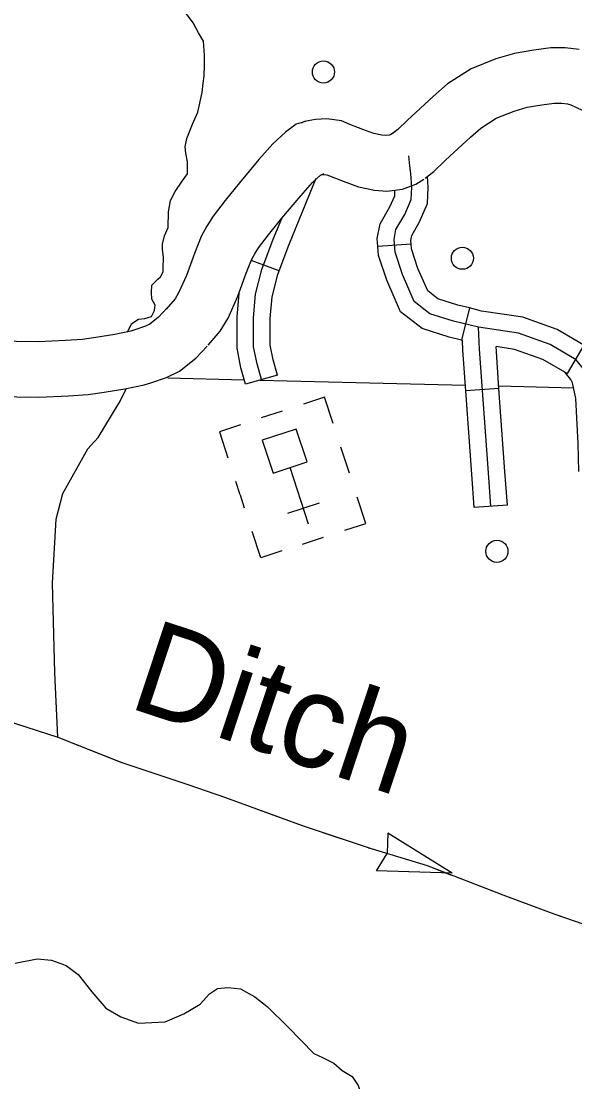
# Model space of a CAD drawing. Extents: x 1369979 to 1371646, y 379997 to 381064.
# Drawn here: x 1370824.5 to 1370853.8, y 380507.9 to 380564.1 of the extents above; entities that cross this region are included whole.
import ezdxf

# ---------------------------------------------------------------- set-up
doc = ezdxf.new("R2010")
doc.units = 0
doc.layers.add('R_Border Notes', color=7, linetype='Continuous')

msp = doc.modelspace()

# ---------------------------------------------------------------- linework, layer by layer
at = {"layer": 'R_Border Notes'}
for p, q in [((1370845.111, 380552.267), (1370843.358, 380552.133)), ((1370838.127, 380550.852), (1370836.643, 380551.402)), ((1370848.209, 380548.88), (1370847.782, 380547.175)), ((1370854.265, 380546.917), (1370853.377, 380545.4)), ((1370838.034, 380545.322), (1370836.342, 380544.846)), ((1370849.773, 380544.606), (1370848.02, 380544.481)), ((1370838.292, 380543.416), (1370837.179, 380543.051)), ((1370841.844, 380540.12), (1370841.389, 380541.512)), ((1370839.68, 380537.428), (1370838.699, 380540.426)), ((1370836.051, 380538.983), (1370835.82, 380539.689)), ((1370836.051, 380538.983), (1370836.276, 380538.297)), ((1370840.242, 380538.536), (1370838.572, 380537.99)), ((1370850.217, 380538.437), (1370848.464, 380538.308)), ((1370839.366, 380536.369), (1370840.48, 380536.734)), ((1370843.878, 380521.054), (1370843.844, 380519.985)), ((1370847.295, 380518.934), (1370843.878, 380521.054)), ((1370843.276, 380519.061), (1370843.84, 380519.971)), ((1370847.295, 380518.934), (1370843.276, 380519.061))]:
    msp.add_line(p, q, dxfattribs=at)
for points in [[(1370833.808, 380559.251), (1370834.05, 380560.294), (1370834.093, 380560.784), (1370834.151, 380561.188), (1370834.165, 380561.721), (1370834.165, 380562.268), (1370834.122, 380563.018), (1370833.848, 380563.464), (1370833.56, 380563.983), (1370832.941, 380564.819), (1370832.524, 380565.395), (1370832.135, 380565.655), (1370831.79, 380566.044), (1370831.617, 380566.274)], [(1370854.023, 380562.567), (1370853.285, 380562.657), (1370852.528, 380562.657), (1370851.617, 380562.547), (1370850.6, 380562.369), (1370849.607, 380562.074), (1370848.302, 380561.551), (1370847.038, 380560.764), (1370846.293, 380560.091), (1370844.923, 380558.832), (1370844.41, 380558.333), (1370844.108, 380558.106)], [(1370845.867, 380555.763), (1370846.319, 380556.102), (1370846.936, 380556.703), (1370848.266, 380557.926), (1370848.808, 380558.415), (1370849.631, 380558.928), (1370850.57, 380559.304), (1370851.272, 380559.512), (1370852.045, 380559.648), (1370852.704, 380559.727), (1370853.108, 380559.727), (1370853.406, 380559.691), (1370853.587, 380559.635), (1370854.484, 380559.214)], [(1370832.239, 380553.15), (1370832.268, 380553.977), (1370832.369, 380554.582), (1370832.613, 380555.058), (1370832.988, 380555.591), (1370833.275, 380555.994), (1370833.275, 380556.628), (1370833.175, 380557.089), (1370833.146, 380557.421), (1370833.232, 380557.868), (1370833.535, 380558.617), (1370833.808, 380559.251)], [(1370839.512, 380558.754), (1370839.02, 380558.611), (1370838.455, 380558.203), (1370837.785, 380557.571), (1370837.056, 380556.739), (1370836.017, 380555.507), (1370835.259, 380554.571), (1370834.625, 380553.747), (1370834.293, 380553.221), (1370833.993, 380552.66), (1370833.642, 380551.764), (1370833.214, 380550.601), (1370832.816, 380549.709), (1370832.611, 380549.37), (1370832.139, 380548.817)], [(1370844.183, 380558.159), (1370844.049, 380558.07), (1370843.975, 380558.044), (1370843.764, 380558.018), (1370843.569, 380558.033), (1370843.138, 380558.117), (1370842.563, 380558.339), (1370841.877, 380558.598), (1370841.427, 380558.788), (1370840.648, 380558.896), (1370840.057, 380558.869), (1370839.474, 380558.752), (1370839.292, 380558.671)], [(1370847.363, 380548.186), (1370846.11, 380548.577), (1370845.277, 380549.228), (1370844.653, 380550.661), (1370844.263, 380551.832), (1370844.211, 380552.51), (1370844.315, 380553.03), (1370844.783, 380553.838), (1370845.121, 380554.619), (1370845.147, 380555.27), (1370845.095, 380555.999), (1370845.043, 380556.416), (1370844.988, 380556.935)], [(1370834.368, 380546.915), (1370834.994, 380547.65), (1370835.417, 380548.348), (1370835.93, 380549.498), (1370836.381, 380550.723), (1370836.658, 380551.43), (1370836.828, 380551.748), (1370837.03, 380552.07), (1370837.558, 380552.755), (1370838.275, 380553.641), (1370839.277, 380554.828), (1370839.897, 380555.535), (1370840.326, 380555.94), (1370840.33, 380555.941)], [(1370838.127, 380550.852), (1370838.631, 380552.212), (1370840.088, 380555.754)], [(1370840.483, 380555.995), (1370840.368, 380555.943), (1370840.413, 380555.952), (1370840.513, 380555.957), (1370840.644, 380555.939), (1370840.79, 380555.877), (1370841.517, 380555.603), (1370842.323, 380555.291), (1370843.179, 380555.124), (1370843.832, 380555.075), (1370844.657, 380555.175), (1370845.368, 380555.432), (1370845.792, 380555.711)], [(1370845.111, 380552.267), (1370845.096, 380552.456), (1370845.148, 380552.715), (1370845.569, 380553.441), (1370845.993, 380554.42), (1370846.028, 380555.284), (1370845.987, 380555.853)], [(1370843.358, 380552.133), (1370843.325, 380552.563), (1370843.482, 380553.345), (1370843.997, 380554.234), (1370844.25, 380554.818), (1370844.262, 380555.127)], [(1370837.188, 380545.084), (1370836.954, 380545.917), (1370836.772, 380546.829), (1370836.772, 380548.365), (1370836.876, 380549.615), (1370837.214, 380550.917), (1370837.812, 380552.532), (1370838.262, 380553.625)], [(1370831.354, 380549.699), (1370831.375, 380550.095), (1370831.692, 380550.412), (1370831.836, 380550.527), (1370831.98, 380550.787), (1370831.98, 380550.974), (1370831.98, 380550.988), (1370831.994, 380551.55), (1370831.951, 380551.997), (1370831.937, 380552.256), (1370832.052, 380552.703), (1370832.239, 380553.15)], [(1370848.209, 380548.88), (1370847.601, 380549.032), (1370846.525, 380549.369), (1370845.994, 380549.784), (1370845.475, 380550.976), (1370845.131, 380552.008), (1370845.111, 380552.267)], [(1370847.782, 380547.175), (1370847.125, 380547.339), (1370845.695, 380547.786), (1370844.561, 380548.673), (1370843.832, 380550.346), (1370843.395, 380551.657), (1370843.358, 380552.133)], [(1370838.034, 380545.322), (1370837.809, 380546.123), (1370837.651, 380546.916), (1370837.651, 380548.329), (1370837.746, 380549.467), (1370838.054, 380550.653), (1370838.127, 380550.852)], [(1370830.095, 380547.611), (1370830.317, 380548.056), (1370830.663, 380548.286), (1370831.008, 380548.315), (1370831.354, 380548.431), (1370831.526, 380548.748), (1370831.555, 380549.036), (1370831.382, 380549.353), (1370831.354, 380549.699)], [(1370836.342, 380544.846), (1370836.099, 380545.712), (1370835.893, 380546.742), (1370835.893, 380548.402), (1370835.997, 380549.648)], [(1370832.196, 380548.879), (1370831.723, 380548.385), (1370831.267, 380548.016), (1370831.041, 380547.907), (1370830.432, 380547.695), (1370830.26, 380547.644), (1370829.422, 380547.474), (1370828.415, 380547.308), (1370827.702, 380547.208), (1370826.8, 380547.15), (1370825.351, 380547.09), (1370804.417, 380547.403), (1370798.102, 380547.451)], [(1370854.265, 380546.917), (1370852.852, 380547.744), (1370851.028, 380548.401), (1370848.851, 380548.719), (1370848.209, 380548.88)], [(1370863.426, 380531.381), (1370861.974, 380532.873), (1370860.907, 380534.097), (1370860.439, 380534.409), (1370859.112, 380534.826), (1370857.187, 380535.633), (1370855.99, 380536.206), (1370855.678, 380536.44), (1370855.444, 380536.727), (1370855.132, 380537.586), (1370854.898, 380539.565), (1370854.846, 380541.726), (1370854.716, 380544.2), (1370854.508, 380545.242), (1370854.299, 380545.591), (1370853.857, 380546.137), (1370852.478, 380546.945), (1370850.813, 380547.544), (1370848.68, 380547.856), (1370847.363, 380548.186)], [(1370849.341, 380538.372), (1370849.211, 380540.143), (1370848.742, 380546.705), (1370848.68, 380547.856)], [(1370798.08, 380544.521), (1370804.385, 380544.474), (1370825.39, 380544.159), (1370826.955, 380544.224), (1370828, 380544.292), (1370828.856, 380544.412), (1370829.952, 380544.592), (1370830.967, 380544.799), (1370831.328, 380544.905), (1370832.163, 380545.196), (1370832.847, 380545.526), (1370833.71, 380546.225), (1370834.311, 380546.853)], [(1370847.838, 380547.161), (1370847.782, 380547.175)], [(1370848.02, 380544.481), (1370847.865, 380546.65), (1370847.838, 380547.161)], [(1370853.377, 380545.4), (1370852.104, 380546.145), (1370850.599, 380546.687), (1370849.615, 380546.831)], [(1370849.773, 380544.606), (1370849.615, 380546.831)], [(1370832.23, 380545.175), (1370836.277, 380545.077)], [(1370837.092, 380545.057), (1370847.998, 380544.793)], [(1370854.003, 380540.209), (1370853.967, 380541.693), (1370853.841, 380544.09), (1370853.675, 380544.921), (1370853.577, 380545.087), (1370853.275, 380545.46), (1370853.377, 380545.4)], [(1370826.393, 380526.142), (1370826.229, 380529.542), (1370826.113, 380534.298), (1370826.315, 380537.698), (1370826.661, 380539.053), (1370827.985, 380541.416), (1370828.532, 380542.021), (1370829.655, 380543.848), (1370830.035, 380544.609)], [(1370848.464, 380538.308), (1370848.334, 380540.08), (1370848.02, 380544.481)], [(1370849.763, 380544.75), (1370853.729, 380544.653)], [(1370850.217, 380538.437), (1370850.087, 380540.207), (1370849.773, 380544.606)], [(1370840.982, 380542.755), (1370840.526, 380544.147), (1370839.412, 380543.783)], [(1370836.071, 380542.689), (1370834.957, 380542.324), (1370835.413, 380540.932)], [(1370841.6, 380537.1), (1370842.713, 380537.465), (1370842.258, 380538.857)], [(1370838.259, 380536.007), (1370837.145, 380535.642), (1370836.689, 380537.034)], [(1370822.609, 380527.444), (1370823.614, 380527.044), (1370826.393, 380526.142), (1370829.734, 380524.81), (1370833.292, 380523.634)], [(1370825.362, 380526.477), (1370826.393, 380526.142), (1370829.696, 380524.825)], [(1370831.164, 380524.337), (1370833.292, 380523.634), (1370835.273, 380522.938), (1370835.555, 380522.836)], [(1370833.292, 380523.634), (1370835.273, 380522.938), (1370839.397, 380521.444), (1370843.003, 380520.231), (1370845.97, 380519.334)], [(1370837.01, 380522.309), (1370839.397, 380521.444), (1370841.389, 380520.774)], [(1370842.855, 380520.281), (1370843.003, 380520.231), (1370845.97, 380519.334), (1370847.261, 380518.834)], [(1370845.97, 380519.334), (1370849.976, 380517.781), (1370852.74, 380516.76), (1370855.238, 380515.887), (1370857.703, 380514.9)], [(1370848.703, 380518.274), (1370849.976, 380517.781), (1370850.872, 380517.45)], [(1370850.872, 380517.45), (1370852.74, 380516.76), (1370853.051, 380516.651)], [(1370824.144, 380514.16), (1370825.306, 380514.391), (1370826.069, 380514.319), (1370826.832, 380514.045), (1370827.48, 380513.555), (1370828.199, 380512.647), (1370828.934, 380511.783), (1370829.74, 380511.322), (1370830.676, 380510.976), (1370832.086, 380511.048), (1370833.065, 380511.48), (1370833.944, 380511.999)], [(1370833.944, 380511.999), (1370834.43, 380512.538), (1370834.862, 380512.826), (1370835.409, 380512.869), (1370836.071, 380512.812), (1370836.834, 380512.379), (1370837.496, 380511.861), (1370838.605, 380510.78), (1370839.958, 380509.382)], [(1370839.958, 380509.382), (1370840.417, 380509.159), (1370841.022, 380508.871), (1370841.468, 380508.482), (1370841.987, 380508.15), (1370842.318, 380507.689), (1370842.447, 380507.271), (1370842.375, 380506.94), (1370842.159, 380506.464), (1370841.987, 380506.205), (1370841.915, 380505.758), (1370841.843, 380505.009), (1370841.655, 380504.361), (1370841.339, 380503.885), (1370840.878, 380503.669), (1370840.317, 380503.525), (1370839.525, 380503.208), (1370838.92, 380502.948), (1370838.575, 380502.502), (1370838.258, 380501.882), (1370838.056, 380501.378), (1370837.97, 380500.807)]]:
    msp.add_lwpolyline(points, dxfattribs=at)
msp.add_lwpolyline([(1370837.232, 380541.87), (1370837.801, 380540.132), (1370839.603, 380540.722), (1370839.034, 380542.46)], close=True, dxfattribs=at)
for centre in [(1370840.473, 380561.384), (1370847.834, 380551.516), (1370849.66, 380535.985)]:
    msp.add_circle(centre, 0.586, dxfattribs=at)

# ---------------------------------------------------------------- texts
msp.add_text('Ditch', height=4.95, rotation=341.6913, dxfattribs=at).set_placement((1370830.023, 380527.745))

doc.saveas('drawing.dxf')
